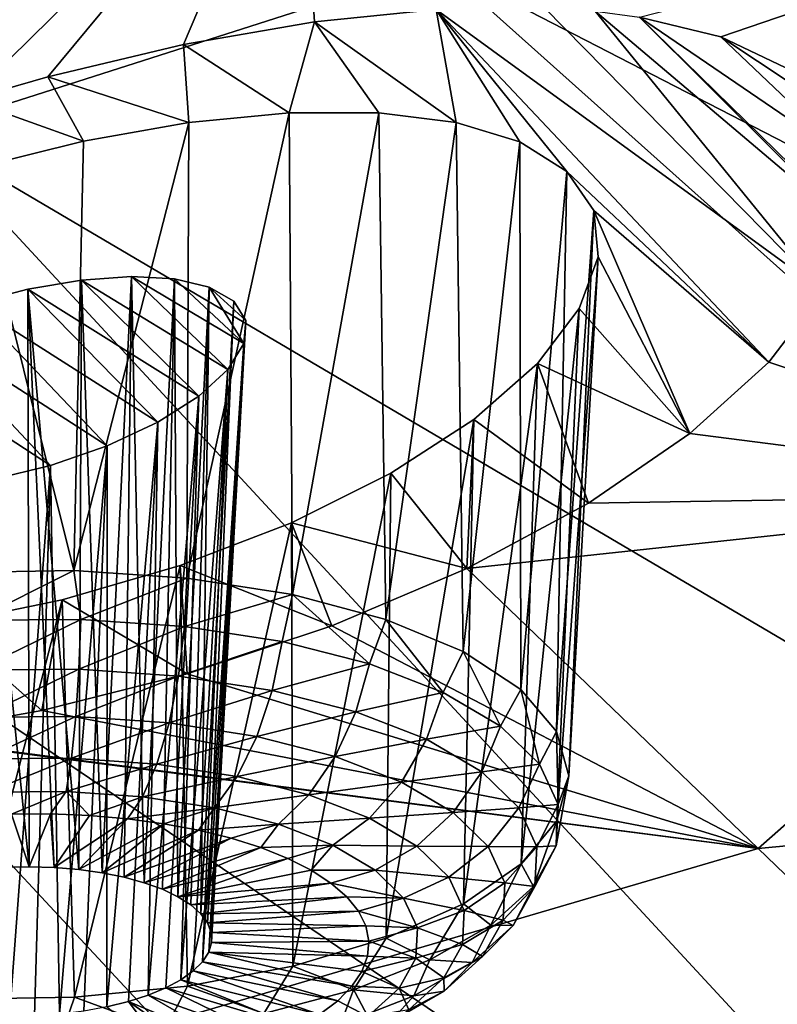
# Model space of a CAD drawing. Header units: metres. Extents: x -92 to 264, y -100 to 50.
# Tile 562 of 721: x 215.61 to 217.57, y 0.45 to 3. Entities that reach past the tile are written whole.
import ezdxf

# ---------------------------------------------------------------- set-up
doc = ezdxf.new("R2010")
doc.units = ezdxf.units.M
doc.layers.add('solid_21062050_01', color=7, linetype='CONTINUOUS')

msp = doc.modelspace()

# ---------------------------------------------------------------- linework, layer by layer
at = {"layer": 'solid_21062050_01'}
for points in [[(210.470001, 5.687558, 188.919159), (215.348007, 2.713159, 194.25322), (216.699539, 3.146398, 193.048843)], [(214.791412, 3.390008, 120.634903), (216.329437, 3.640044, 121.281319), (215.472366, 2.796912, 122.599754)], [(215.680237, 2.856294, 122.610054), (215.472366, 2.796912, 122.599754), (216.329437, 3.640044, 121.281319)], [(216.031693, 2.940575, 122.669144), (215.680237, 2.856294, 122.610054), (216.329437, 3.640044, 121.281319)], [(216.372162, 2.999518, 122.782043), (216.031693, 2.940575, 122.669144), (216.329437, 3.640044, 121.281319)], [(216.688232, 3.031112, 122.940735), (216.372162, 2.999518, 122.782043), (216.329437, 3.640044, 121.281319)], [(217.944687, 3.614853, 191.746658), (216.699539, 3.146398, 193.048843), (222.531616, 0.142606, 197.301392)], [(217.427109, 2.960301, 123.628716), (217.216278, 3.011636, 123.365555), (218.644424, 3.375897, 123.606514)], [(217.596191, 2.879444, 123.924416), (217.427109, 2.960301, 123.628716), (218.644424, 3.375897, 123.606514)], [(216.699539, 3.146398, 193.048843), (215.348007, 2.713159, 194.25322), (220.725784, -0.453374, 198.958267)], [(216.699539, 3.146398, 193.048843), (220.725784, -0.453374, 198.958267), (222.531616, 0.142606, 197.301392)], [(216.740341, 2.737685, 123.642532), (216.372162, 2.999518, 122.782043), (216.688232, 3.031112, 122.940735)], [(217.69252, 2.299803, 125.255157), (216.688232, 3.031112, 122.940735), (216.96933, 3.035074, 123.135773)], [(217.551422, 2.116142, 125.567268), (216.688232, 3.031112, 122.940735), (217.69252, 2.299803, 125.255157)], [(217.027084, 2.610939, 124.125992), (216.688232, 3.031112, 122.940735), (217.551422, 2.116142, 125.567268)], [(216.905045, 2.687343, 123.870682), (216.688232, 3.031112, 122.940735), (217.027084, 2.610939, 124.125992)], [(216.740341, 2.737685, 123.642532), (216.688232, 3.031112, 122.940735), (216.905045, 2.687343, 123.870682)], [(217.69252, 2.299803, 125.255157), (216.96933, 3.035074, 123.135773), (217.100647, 3.02646, 123.24968)], [(217.764511, 2.465484, 124.94088), (217.100647, 3.02646, 123.24968), (217.216278, 3.011636, 123.365555)], [(217.69252, 2.299803, 125.255157), (217.100647, 3.02646, 123.24968), (217.764511, 2.465484, 124.94088)], [(216.306686, 2.762725, 123.279922), (216.031693, 2.940575, 122.669144), (216.372162, 2.999518, 122.782043)], [(216.306686, 2.762725, 123.279922), (216.372162, 2.999518, 122.782043), (216.539368, 2.762679, 123.444603)], [(216.539368, 2.762679, 123.444603), (216.372162, 2.999518, 122.782043), (216.740341, 2.737685, 123.642532)], [(217.773346, 2.631658, 124.585365), (217.216278, 3.011636, 123.365555), (217.427109, 2.960301, 123.628716)], [(217.76651, 2.473438, 124.924881), (217.216278, 3.011636, 123.365555), (217.773346, 2.631658, 124.585365)], [(217.764511, 2.465484, 124.94088), (217.216278, 3.011636, 123.365555), (217.76651, 2.473438, 124.924881)], [(216.046204, 2.737753, 123.152695), (215.680237, 2.856294, 122.610054), (216.031693, 2.940575, 122.669144)], [(216.306686, 2.762725, 123.279922), (216.046204, 2.737753, 123.152695), (216.031693, 2.940575, 122.669144)], [(217.715164, 2.768669, 124.247993), (217.427109, 2.960301, 123.628716), (217.596191, 2.879444, 123.924416)], [(217.773346, 2.631658, 124.585365), (217.427109, 2.960301, 123.628716), (217.715164, 2.768669, 124.247993)], [(215.772797, 2.68965, 123.070908), (215.472366, 2.796912, 122.599754), (215.680237, 2.856294, 122.610054)], [(215.772797, 2.68965, 123.070908), (215.680237, 2.856294, 122.610054), (216.046204, 2.737753, 123.152695)], [(215.485764, 2.618471, 123.036049), (215.472366, 2.796912, 122.599754), (215.772797, 2.68965, 123.070908)], [(216.306686, 2.762725, 123.279922), (216.040802, 1.555351, 122.744659), (216.046204, 2.737753, 123.152695)], [(216.306686, 2.762725, 123.279922), (216.314774, 1.512405, 122.85878), (216.040802, 1.555351, 122.744659)], [(216.306686, 2.762725, 123.279922), (216.539368, 2.762679, 123.444603), (216.314774, 1.512405, 122.85878)], [(216.539368, 2.762679, 123.444603), (216.557404, 1.447879, 123.022736), (216.314774, 1.512405, 122.85878)], [(216.539368, 2.762679, 123.444603), (216.740341, 2.737685, 123.642532), (216.557404, 1.447879, 123.022736)], [(216.046204, 2.737753, 123.152695), (216.040802, 1.555351, 122.744659), (215.747498, 1.57484, 122.685356)], [(215.772797, 2.68965, 123.070908), (216.046204, 2.737753, 123.152695), (215.747498, 1.57484, 122.685356)], [(216.740341, 2.737685, 123.642532), (216.758133, 1.364593, 123.229362), (216.557404, 1.447879, 123.022736)], [(216.740341, 2.737685, 123.642532), (216.905045, 2.687343, 123.870682), (216.758133, 1.364593, 123.229362)], [(215.348007, 2.713159, 194.25322), (213.898712, 2.317898, 195.352097), (218.782837, -0.997569, 200.471298)], [(215.348007, 2.713159, 194.25322), (218.782837, -0.997569, 200.471298), (220.725784, -0.453374, 198.958267)], [(215.485764, 2.618471, 123.036049), (215.772797, 2.68965, 123.070908), (215.747498, 1.57484, 122.685356)], [(216.905045, 2.687343, 123.870682), (216.908173, 1.266187, 123.469635), (216.758133, 1.364593, 123.229362)], [(216.905045, 2.687343, 123.870682), (217.027084, 2.610939, 124.125992), (216.908173, 1.266187, 123.469635)], [(215.485764, 2.618471, 123.036049), (215.747498, 1.57484, 122.685356), (215.447678, 1.570019, 122.683479)], [(217.027084, 2.610939, 124.125992), (217.000946, 1.156961, 123.73304), (216.908173, 1.266187, 123.469635)], [(217.027084, 2.610939, 124.125992), (217.097305, 2.509712, 124.399879), (217.000946, 1.156961, 123.73304)], [(217.027084, 2.610939, 124.125992), (217.551422, 2.116142, 125.567268), (217.097305, 2.509712, 124.399879)], [(217.097305, 2.509712, 124.399879), (217.032425, 1.04169, 124.008072), (217.000946, 1.156961, 123.73304)], [(217.097305, 2.509712, 124.399879), (217.108643, 2.389117, 124.676758), (217.032425, 1.04169, 124.008072)], [(217.097305, 2.509712, 124.399879), (217.551422, 2.116142, 125.567268), (217.346329, 1.930397, 125.848404)], [(217.097305, 2.509712, 124.399879), (217.346329, 1.930397, 125.848404), (217.108643, 2.389117, 124.676758)], [(217.108643, 2.389117, 124.676758), (217.001221, 0.925411, 124.282715), (217.032425, 1.04169, 124.008072)], [(217.108643, 2.389117, 124.676758), (217.059601, 2.254608, 124.945251), (217.001221, 0.925411, 124.282715)], [(217.108643, 2.389117, 124.676758), (217.346329, 1.930397, 125.848404), (217.059601, 2.254608, 124.945251)], [(215.628113, 2.305049, 123.880699), (215.760132, 0.798865, 123.390419), (215.767105, 2.328804, 123.918388)], [(215.628113, 2.305049, 123.880699), (215.767105, 2.328804, 123.918388), (216.071732, 2.027267, 124.824966)], [(215.767105, 2.328804, 123.918388), (215.760132, 0.798865, 123.390419), (215.820877, 0.790432, 123.413139)], [(215.896744, 2.337959, 123.98436), (215.767105, 2.328804, 123.918388), (215.820877, 0.790432, 123.413139)], [(216.147522, 2.096808, 124.712448), (215.767105, 2.328804, 123.918388), (215.896744, 2.337959, 123.98436)], [(216.071732, 2.027267, 124.824966), (215.767105, 2.328804, 123.918388), (216.147522, 2.096808, 124.712448)], [(215.896744, 2.337959, 123.98436), (215.820877, 0.790432, 123.413139), (215.87796, 0.778942, 123.442947)], [(215.896744, 2.337959, 123.98436), (215.87796, 0.778942, 123.442947), (215.930374, 0.764593, 123.47934)], [(216.008698, 2.33187, 124.073975), (215.896744, 2.337959, 123.98436), (215.930374, 0.764593, 123.47934)], [(216.188782, 2.163798, 124.584114), (215.896744, 2.337959, 123.98436), (216.008698, 2.33187, 124.073975)], [(216.147522, 2.096808, 124.712448), (215.896744, 2.337959, 123.98436), (216.188782, 2.163798, 124.584114)], [(216.008698, 2.33187, 124.073975), (215.930374, 0.764593, 123.47934), (215.977234, 0.747629, 123.52169)], [(216.008698, 2.33187, 124.073975), (215.977234, 0.747629, 123.52169), (216.017731, 0.728341, 123.569283)], [(216.098862, 2.310666, 124.183838), (216.008698, 2.33187, 124.073975), (216.017731, 0.728341, 123.569283)], [(216.188782, 2.163798, 124.584114), (216.008698, 2.33187, 124.073975), (216.098862, 2.310666, 124.183838)], [(213.898712, 2.317898, 195.352097), (212.360947, 1.963133, 196.338501), (216.715683, -1.486378, 201.83049)], [(213.898712, 2.317898, 195.352097), (216.715683, -1.486378, 201.83049), (218.782837, -0.997569, 200.471298)], [(215.628113, 2.305049, 123.880699), (215.482788, 2.266907, 123.873489), (215.63179, 0.806037, 123.367691)], [(215.628113, 2.305049, 123.880699), (215.96524, 1.959571, 124.914459), (215.482788, 2.266907, 123.873489)], [(215.628113, 2.305049, 123.880699), (215.63179, 0.806037, 123.367691), (215.696732, 0.804097, 123.375183)], [(215.628113, 2.305049, 123.880699), (215.696732, 0.804097, 123.375183), (215.760132, 0.798865, 123.390419)], [(215.628113, 2.305049, 123.880699), (216.071732, 2.027267, 124.824966), (215.96524, 1.959571, 124.914459)], [(216.098862, 2.310666, 124.183838), (216.017731, 0.728341, 123.569283), (216.051193, 0.70706, 123.621284)], [(216.098862, 2.310666, 124.183838), (216.051193, 0.70706, 123.621284), (216.077042, 0.684148, 123.676819)], [(216.162552, 2.274357, 124.310631), (216.098862, 2.310666, 124.183838), (216.077042, 0.684148, 123.676819)], [(216.193741, 2.224212, 124.447479), (216.098862, 2.310666, 124.183838), (216.162552, 2.274357, 124.310631)], [(216.188782, 2.163798, 124.584114), (216.098862, 2.310666, 124.183838), (216.193741, 2.224212, 124.447479)], [(217.551422, 2.116142, 125.567268), (217.69252, 2.299803, 125.255157), (218.568726, 1.773753, 126.927856)], [(215.482788, 2.266907, 123.873489), (215.834213, 1.898214, 124.974655), (215.340515, 2.215979, 123.899765)], [(215.482788, 2.266907, 123.873489), (215.566406, 0.804652, 123.368073), (215.63179, 0.806037, 123.367691)], [(215.482788, 2.266907, 123.873489), (215.96524, 1.959571, 124.914459), (215.834213, 1.898214, 124.974655)], [(216.162552, 2.274357, 124.310631), (216.077042, 0.684148, 123.676819), (216.094818, 0.659998, 123.73494)], [(216.193741, 2.224212, 124.447479), (216.162552, 2.274357, 124.310631), (216.094818, 0.659998, 123.73494)], [(217.059601, 2.254608, 124.945251), (216.908707, 0.813206, 124.54496), (217.001221, 0.925411, 124.282715)], [(217.059601, 2.254608, 124.945251), (216.950989, 2.111876, 125.195221), (216.908707, 0.813206, 124.54496)], [(217.059601, 2.254608, 124.945251), (217.346329, 1.930397, 125.848404), (216.950989, 2.111876, 125.195221)], [(216.193741, 2.224212, 124.447479), (216.094818, 0.659998, 123.73494), (216.104233, 0.635022, 123.794647)], [(216.193741, 2.224212, 124.447479), (216.104233, 0.635022, 123.794647), (216.105118, 0.609648, 123.854919)], [(216.188782, 2.163798, 124.584114), (216.193741, 2.224212, 124.447479), (216.105118, 0.609648, 123.854919)], [(215.340515, 2.215979, 123.899765), (215.687195, 1.847469, 125.001038), (215.213257, 2.156219, 123.958481)], [(215.340515, 2.215979, 123.899765), (215.834213, 1.898214, 124.974655), (215.687195, 1.847469, 125.001038)], [(215.213257, 2.156219, 123.958481), (215.687195, 1.847469, 125.001038), (215.536438, 1.811117, 124.992096)], [(216.188782, 2.163798, 124.584114), (216.097458, 0.584309, 123.914734), (216.08139, 0.559438, 123.973053)], [(216.147522, 2.096808, 124.712448), (216.188782, 2.163798, 124.584114), (216.08139, 0.559438, 123.973053)], [(216.188782, 2.163798, 124.584114), (216.105118, 0.609648, 123.854919), (216.097458, 0.584309, 123.914734)], [(216.147522, 2.096808, 124.712448), (216.05719, 0.535464, 124.028893), (216.025253, 0.512796, 124.081284)], [(216.071732, 2.027267, 124.824966), (216.147522, 2.096808, 124.712448), (216.025253, 0.512796, 124.081284)], [(216.147522, 2.096808, 124.712448), (216.08139, 0.559438, 123.973053), (216.05719, 0.535464, 124.028893)], [(216.950989, 2.111876, 125.195221), (216.758911, 0.709979, 124.783348), (216.908707, 0.813206, 124.54496)], [(216.950989, 2.111876, 125.195221), (216.785934, 1.967283, 125.416374), (216.758911, 0.709979, 124.783348)], [(216.950989, 2.111876, 125.195221), (217.083374, 1.750008, 126.088081), (216.785934, 1.967283, 125.416374)], [(216.950989, 2.111876, 125.195221), (217.346329, 1.930397, 125.848404), (217.083374, 1.750008, 126.088081)], [(217.346329, 1.930397, 125.848404), (217.551422, 2.116142, 125.567268), (218.568726, 1.773753, 126.927856)], [(216.071732, 2.027267, 124.824966), (215.986145, 0.491823, 124.129333), (215.940536, 0.472904, 124.172218)], [(215.96524, 1.959571, 124.914459), (216.071732, 2.027267, 124.824966), (215.940536, 0.472904, 124.172218)], [(216.071732, 2.027267, 124.824966), (216.025253, 0.512796, 124.081284), (215.986145, 0.491823, 124.129333)], [(212.360947, 1.963133, 196.338501), (214.53804, -1.916564, 203.026855), (216.715683, -1.486378, 201.83049)], [(215.96524, 1.959571, 124.914459), (215.889206, 0.45636, 124.209206), (215.833023, 0.442476, 124.23967)], [(215.834213, 1.898214, 124.974655), (215.96524, 1.959571, 124.914459), (215.833023, 0.442476, 124.23967)], [(215.96524, 1.959571, 124.914459), (215.940536, 0.472904, 124.172218), (215.889206, 0.45636, 124.209206)], [(216.785934, 1.967283, 125.416374), (216.558395, 0.620242, 124.987457), (216.758911, 0.709979, 124.783348)], [(216.785934, 1.967283, 125.416374), (216.570236, 1.827499, 125.598846), (216.558395, 0.620242, 124.987457)], [(216.785934, 1.967283, 125.416374), (216.767502, 1.580357, 126.278702), (216.570236, 1.827499, 125.598846)], [(216.785934, 1.967283, 125.416374), (217.083374, 1.750008, 126.088081), (216.767502, 1.580357, 126.278702)], [(217.083374, 1.750008, 126.088081), (217.346329, 1.930397, 125.848404), (218.568726, 1.773753, 126.927856)], [(215.687195, 1.847469, 125.001038), (215.834213, 1.898214, 124.974655), (215.710037, 0.423584, 124.279045)], [(215.834213, 1.898214, 124.974655), (215.772964, 0.431488, 124.263084), (215.710037, 0.423584, 124.279045)], [(215.834213, 1.898214, 124.974655), (215.833023, 0.442476, 124.23967), (215.772964, 0.431488, 124.263084)], [(215.536438, 1.811117, 124.992096), (215.687195, 1.847469, 125.001038), (215.579941, 0.417516, 124.287674)], [(215.687195, 1.847469, 125.001038), (215.645325, 0.4189, 124.287292), (215.579941, 0.417516, 124.287674)], [(215.687195, 1.847469, 125.001038), (215.710037, 0.423584, 124.279045), (215.645325, 0.4189, 124.287292)], [(216.570236, 1.827499, 125.598846), (216.767502, 1.580357, 126.278702), (216.312469, 1.699051, 125.734024)], [(216.570236, 1.827499, 125.598846), (216.312469, 1.699051, 125.734024), (216.315903, 0.547917, 125.148369)], [(216.570236, 1.827499, 125.598846), (216.315903, 0.547917, 125.148369), (216.558395, 0.620242, 124.987457)], [(216.767502, 1.580357, 126.278702), (218.568726, 1.773753, 126.927856), (217.523712, 0.853665, 128.318909)], [(217.083374, 1.750008, 126.088081), (218.568726, 1.773753, 126.927856), (216.767502, 1.580357, 126.278702)], [(217.523712, 0.853665, 128.318909), (218.568726, 1.773753, 126.927856), (219.420197, 1.032381, 128.956696)], [(216.312469, 1.699051, 125.734024), (216.417068, 1.431393, 126.409294), (216.02359, 1.587837, 125.815285)], [(216.312469, 1.699051, 125.734024), (216.02359, 1.587837, 125.815285), (216.042053, 0.496164, 125.259048)], [(216.312469, 1.699051, 125.734024), (216.042053, 0.496164, 125.259048), (216.315903, 0.547917, 125.148369)], [(216.312469, 1.699051, 125.734024), (216.767502, 1.580357, 126.278702), (216.417068, 1.431393, 126.409294)], [(216.02359, 1.587837, 125.815285), (216.041733, 1.30638, 126.477348), (215.717102, 1.498867, 125.838539)], [(216.02359, 1.587837, 125.815285), (215.717102, 1.498867, 125.838539), (215.74881, 0.467245, 125.314667)], [(216.02359, 1.587837, 125.815285), (215.74881, 0.467245, 125.314667), (216.042053, 0.496164, 125.259048)], [(216.02359, 1.587837, 125.815285), (216.417068, 1.431393, 126.409294), (216.041733, 1.30638, 126.477348)], [(215.489258, 1.445737, 122.654938), (215.447678, 1.570019, 122.683479), (215.747498, 1.57484, 122.685356)], [(215.765366, 1.44807, 122.661667), (215.489258, 1.445737, 122.654938), (215.747498, 1.57484, 122.685356)], [(215.765366, 1.44807, 122.661667), (215.747498, 1.57484, 122.685356), (216.040802, 1.555351, 122.744659)], [(216.417068, 1.431393, 126.409294), (216.767502, 1.580357, 126.278702), (217.523712, 0.853665, 128.318909)], [(215.765366, 1.44807, 122.661667), (216.040802, 1.555351, 122.744659), (216.035126, 1.429428, 122.717911)], [(216.035126, 1.429428, 122.717911), (216.040802, 1.555351, 122.744659), (216.314774, 1.512405, 122.85878)], [(216.288177, 1.390527, 122.821503), (216.035126, 1.429428, 122.717911), (216.314774, 1.512405, 122.85878)], [(216.514816, 1.332861, 122.96846), (216.288177, 1.390527, 122.821503), (216.314774, 1.512405, 122.85878)], [(216.514816, 1.332861, 122.96846), (216.314774, 1.512405, 122.85878), (216.557404, 1.447879, 123.022736)], [(215.717102, 1.498867, 125.838539), (215.664246, 1.211549, 126.480064), (215.410095, 1.435973, 125.803589)], [(215.717102, 1.498867, 125.838539), (215.410095, 1.435973, 125.803589), (215.44899, 0.462425, 125.31279)], [(215.717102, 1.498867, 125.838539), (215.44899, 0.462425, 125.31279), (215.74881, 0.467245, 125.314667)], [(215.717102, 1.498867, 125.838539), (216.041733, 1.30638, 126.477348), (215.664246, 1.211549, 126.480064)], [(215.410095, 1.435973, 125.803589), (215.664246, 1.211549, 126.480064), (215.285233, 1.144329, 126.421494)], [(215.495773, 1.316621, 122.662498), (215.489258, 1.445737, 122.654938), (215.765366, 1.44807, 122.661667)], [(215.495773, 1.316621, 122.662498), (215.765366, 1.44807, 122.661667), (215.760651, 1.31886, 122.668953)], [(215.760651, 1.31886, 122.668953), (215.765366, 1.44807, 122.661667), (216.035126, 1.429428, 122.717911)], [(216.041733, 1.30638, 126.477348), (216.417068, 1.431393, 126.409294), (217.523712, 0.853665, 128.318909)], [(216.706299, 1.258646, 123.153145), (216.514816, 1.332861, 122.96846), (216.557404, 1.447879, 123.022736)], [(216.706299, 1.258646, 123.153145), (216.557404, 1.447879, 123.022736), (216.758133, 1.364593, 123.229362)], [(215.760651, 1.31886, 122.668953), (216.035126, 1.429428, 122.717911), (216.019455, 1.300976, 122.722908)], [(216.019455, 1.300976, 122.722908), (216.035126, 1.429428, 122.717911), (216.288177, 1.390527, 122.821503)], [(216.262238, 1.263655, 122.822289), (216.019455, 1.300976, 122.722908), (216.288177, 1.390527, 122.821503)], [(216.262238, 1.263655, 122.822289), (216.288177, 1.390527, 122.821503), (216.514816, 1.332861, 122.96846)], [(216.855301, 1.170735, 123.368454), (216.706299, 1.258646, 123.153145), (216.758133, 1.364593, 123.229362)], [(216.855301, 1.170735, 123.368454), (216.758133, 1.364593, 123.229362), (216.908173, 1.266187, 123.469635)], [(216.262238, 1.263655, 122.822289), (216.514816, 1.332861, 122.96846), (216.479645, 1.208333, 122.96328)], [(216.479645, 1.208333, 122.96328), (216.514816, 1.332861, 122.96846), (216.706299, 1.258646, 123.153145)], [(215.495773, 1.316621, 122.662498), (215.760651, 1.31886, 122.668953), (215.504181, 1.193883, 122.702934)], [(215.760651, 1.31886, 122.668953), (215.752365, 1.19598, 122.708984), (215.504181, 1.193883, 122.702934)], [(215.664246, 1.211549, 126.480064), (216.041733, 1.30638, 126.477348), (217.523712, 0.853665, 128.318909)], [(215.760651, 1.31886, 122.668953), (216.019455, 1.300976, 122.722908), (215.752365, 1.19598, 122.708984)], [(215.752365, 1.19598, 122.708984), (216.019455, 1.300976, 122.722908), (215.994858, 1.179223, 122.759544)], [(216.262238, 1.263655, 122.822289), (215.994858, 1.179223, 122.759544), (216.019455, 1.300976, 122.722908)], [(216.262238, 1.263655, 122.822289), (216.222336, 1.144255, 122.852661), (215.994858, 1.179223, 122.759544)], [(216.262238, 1.263655, 122.822289), (216.479645, 1.208333, 122.96328), (216.222336, 1.144255, 122.852661)], [(216.479645, 1.208333, 122.96328), (216.706299, 1.258646, 123.153145), (216.663361, 1.137136, 123.140457)], [(216.663361, 1.137136, 123.140457), (216.706299, 1.258646, 123.153145), (216.855301, 1.170735, 123.368454)], [(216.95607, 1.072506, 123.60611), (216.855301, 1.170735, 123.368454), (216.908173, 1.266187, 123.469635)], [(216.95607, 1.072506, 123.60611), (216.908173, 1.266187, 123.469635), (217.000946, 1.156961, 123.73304)], [(215.285233, 1.144329, 126.421494), (215.664246, 1.211549, 126.480064), (217.523712, 0.853665, 128.318909)], [(216.479645, 1.208333, 122.96328), (216.426041, 1.09242, 122.984764), (216.222336, 1.144255, 122.852661)], [(216.479645, 1.208333, 122.96328), (216.663361, 1.137136, 123.140457), (216.426041, 1.09242, 122.984764)], [(215.504181, 1.193883, 122.702934), (215.752365, 1.19598, 122.708984), (215.513901, 1.085755, 122.773537)], [(215.752365, 1.19598, 122.708984), (215.741043, 1.087675, 122.779076), (215.513901, 1.085755, 122.773537)], [(215.752365, 1.19598, 122.708984), (215.994858, 1.179223, 122.759544), (215.741043, 1.087675, 122.779076)], [(215.741043, 1.087675, 122.779076), (215.994858, 1.179223, 122.759544), (215.962982, 1.072338, 122.82534)], [(216.222336, 1.144255, 122.852661), (215.962982, 1.072338, 122.82534), (215.994858, 1.179223, 122.759544)], [(216.663361, 1.137136, 123.140457), (216.855301, 1.170735, 123.368454), (216.80629, 1.052799, 123.347008)], [(216.80629, 1.052799, 123.347008), (216.855301, 1.170735, 123.368454), (216.95607, 1.072506, 123.60611)], [(217.00473, 0.967734, 123.856987), (216.95607, 1.072506, 123.60611), (217.000946, 1.156961, 123.73304)], [(217.00473, 0.967734, 123.856987), (217.000946, 1.156961, 123.73304), (217.032425, 1.04169, 124.008072)], [(214.325623, 0.07019, 128.472168), (215.275375, 1.14297, 126.419083), (215.969879, 0.397511, 128.52536)], [(215.275375, 1.14297, 126.419083), (215.285233, 1.144329, 126.421494), (217.523712, 0.853665, 128.318909)], [(215.969879, 0.397511, 128.52536), (215.275375, 1.14297, 126.419083), (217.523712, 0.853665, 128.318909)], [(216.222336, 1.144255, 122.852661), (216.171173, 1.040335, 122.910568), (215.962982, 1.072338, 122.82534)], [(216.222336, 1.144255, 122.852661), (216.426041, 1.09242, 122.984764), (216.171173, 1.040335, 122.910568)], [(216.663361, 1.137136, 123.140457), (216.598175, 1.025709, 123.150772), (216.426041, 1.09242, 122.984764)], [(216.663361, 1.137136, 123.140457), (216.80629, 1.052799, 123.347008), (216.598175, 1.025709, 123.150772)], [(215.513901, 1.085755, 122.773537), (215.741043, 1.087675, 122.779076), (215.524292, 0.999491, 122.86956)], [(215.741043, 1.087675, 122.779076), (215.727448, 1.001209, 122.874519), (215.524292, 0.999491, 122.86956)], [(215.741043, 1.087675, 122.779076), (215.962982, 1.072338, 122.82534), (215.727448, 1.001209, 122.874519)], [(216.426041, 1.09242, 122.984764), (216.357605, 0.992894, 123.031464), (216.171173, 1.040335, 122.910568)], [(216.426041, 1.09242, 122.984764), (216.598175, 1.025709, 123.150772), (216.357605, 0.992894, 123.031464)], [(215.727448, 1.001209, 122.874519), (215.962982, 1.072338, 122.82534), (215.925949, 0.987491, 122.915901)], [(216.171173, 1.040335, 122.910568), (215.925949, 0.987491, 122.915901), (215.962982, 1.072338, 122.82534)], [(216.80629, 1.052799, 123.347008), (216.732101, 0.946687, 123.344307), (216.598175, 1.025709, 123.150772)], [(216.80629, 1.052799, 123.347008), (216.902969, 0.958563, 123.575005), (216.732101, 0.946687, 123.344307)], [(216.80629, 1.052799, 123.347008), (216.95607, 1.072506, 123.60611), (216.902969, 0.958563, 123.575005)], [(216.902969, 0.958563, 123.575005), (216.95607, 1.072506, 123.60611), (217.00473, 0.967734, 123.856987)], [(216.171173, 1.040335, 122.910568), (216.112167, 0.958866, 122.992126), (215.925949, 0.987491, 122.915901)], [(216.171173, 1.040335, 122.910568), (216.357605, 0.992894, 123.031464), (216.112167, 0.958866, 122.992126)], [(216.598175, 1.025709, 123.150772), (216.515152, 0.931839, 123.183403), (216.357605, 0.992894, 123.031464)], [(216.598175, 1.025709, 123.150772), (216.732101, 0.946687, 123.344307), (216.515152, 0.931839, 123.183403)], [(216.999435, 0.860446, 124.111435), (217.032425, 1.04169, 124.008072), (217.001221, 0.925411, 124.282715)], [(216.999435, 0.860446, 124.111435), (217.00473, 0.967734, 123.856987), (217.032425, 1.04169, 124.008072)], [(217.523712, 0.853665, 128.318909), (219.420197, 1.032381, 128.956696), (218.332779, 0.07582, 130.403107)], [(215.524292, 0.999491, 122.86956), (215.727448, 1.001209, 122.874519), (215.58548, 0.942737, 122.982407)], [(215.727448, 1.001209, 122.874519), (215.687195, 0.943042, 122.986198), (215.58548, 0.942737, 122.982407)], [(215.727448, 1.001209, 122.874519), (215.787903, 0.938918, 123.000465), (215.687195, 0.943042, 122.986198)], [(215.727448, 1.001209, 122.874519), (215.925949, 0.987491, 122.915901), (215.787903, 0.938918, 123.000465)], [(215.787903, 0.938918, 123.000465), (215.925949, 0.987491, 122.915901), (215.886307, 0.930415, 123.025024)], [(215.925949, 0.987491, 122.915901), (216.112167, 0.958866, 122.992126), (215.886307, 0.930415, 123.025024)], [(216.357605, 0.992894, 123.031464), (216.278931, 0.916434, 123.100266), (216.112167, 0.958866, 122.992126)], [(216.357605, 0.992894, 123.031464), (216.515152, 0.931839, 123.183403), (216.278931, 0.916434, 123.100266)], [(216.112167, 0.958866, 122.992126), (215.981201, 0.917641, 123.059563), (215.886307, 0.930415, 123.025024)], [(216.112167, 0.958866, 122.992126), (216.071381, 0.900757, 123.103653), (215.981201, 0.917641, 123.059563)], [(216.112167, 0.958866, 122.992126), (216.278931, 0.916434, 123.100266), (216.071381, 0.900757, 123.103653)], [(216.732101, 0.946687, 123.344307), (216.637726, 0.859517, 123.360535), (216.515152, 0.931839, 123.183403)], [(216.732101, 0.946687, 123.344307), (216.822678, 0.858389, 123.557938), (216.637726, 0.859517, 123.360535)], [(216.902969, 0.958563, 123.575005), (216.822678, 0.858389, 123.557938), (216.732101, 0.946687, 123.344307)], [(216.902969, 0.958563, 123.575005), (216.949661, 0.85805, 123.815681), (216.822678, 0.858389, 123.557938)], [(216.902969, 0.958563, 123.575005), (217.00473, 0.967734, 123.856987), (216.949661, 0.85805, 123.815681)], [(216.949661, 0.85805, 123.815681), (217.00473, 0.967734, 123.856987), (216.999435, 0.860446, 124.111435)], [(215.63179, 0.806037, 123.367691), (215.566406, 0.804652, 123.368073), (215.58548, 0.942737, 122.982407)], [(215.63179, 0.806037, 123.367691), (215.58548, 0.942737, 122.982407), (215.687195, 0.943042, 122.986198)], [(215.696732, 0.804097, 123.375183), (215.63179, 0.806037, 123.367691), (215.687195, 0.943042, 122.986198)], [(215.696732, 0.804097, 123.375183), (215.687195, 0.943042, 122.986198), (215.787903, 0.938918, 123.000465)], [(215.696732, 0.804097, 123.375183), (215.787903, 0.938918, 123.000465), (215.886307, 0.930415, 123.025024)], [(215.760132, 0.798865, 123.390419), (215.696732, 0.804097, 123.375183), (215.886307, 0.930415, 123.025024)], [(215.760132, 0.798865, 123.390419), (215.886307, 0.930415, 123.025024), (215.981201, 0.917641, 123.059563)], [(216.515152, 0.931839, 123.183403), (216.41983, 0.861825, 123.23616), (216.278931, 0.916434, 123.100266)], [(216.515152, 0.931839, 123.183403), (216.637726, 0.859517, 123.360535), (216.41983, 0.861825, 123.23616)], [(216.940384, 0.754763, 124.35968), (217.001221, 0.925411, 124.282715), (216.908707, 0.813206, 124.54496)], [(216.940384, 0.754763, 124.35968), (216.999435, 0.860446, 124.111435), (217.001221, 0.925411, 124.282715)], [(215.820877, 0.790432, 123.413139), (215.760132, 0.798865, 123.390419), (215.981201, 0.917641, 123.059563)], [(215.820877, 0.790432, 123.413139), (215.981201, 0.917641, 123.059563), (216.071381, 0.900757, 123.103653)], [(215.87796, 0.778942, 123.442947), (215.820877, 0.790432, 123.413139), (216.071381, 0.900757, 123.103653)], [(215.87796, 0.778942, 123.442947), (216.071381, 0.900757, 123.103653), (216.155716, 0.879974, 123.156738)], [(216.278931, 0.916434, 123.100266), (216.155716, 0.879974, 123.156738), (216.071381, 0.900757, 123.103653)], [(216.278931, 0.916434, 123.100266), (216.233139, 0.855555, 123.218147), (216.155716, 0.879974, 123.156738)], [(216.278931, 0.916434, 123.100266), (216.41983, 0.861825, 123.23616), (216.233139, 0.855555, 123.218147)], [(215.930374, 0.764593, 123.47934), (215.87796, 0.778942, 123.442947), (216.155716, 0.879974, 123.156738)], [(215.930374, 0.764593, 123.47934), (216.155716, 0.879974, 123.156738), (216.233139, 0.855555, 123.218147)], [(215.977234, 0.747629, 123.52169), (215.930374, 0.764593, 123.47934), (216.233139, 0.855555, 123.218147)], [(215.969879, 0.397511, 128.52536), (217.523712, 0.853665, 128.318909), (218.332779, 0.07582, 130.403107)], [(215.977234, 0.747629, 123.52169), (216.233139, 0.855555, 123.218147), (216.302673, 0.827806, 123.287109)], [(216.41983, 0.861825, 123.23616), (216.302673, 0.827806, 123.287109), (216.233139, 0.855555, 123.218147)], [(216.41983, 0.861825, 123.23616), (216.363449, 0.797076, 123.362755), (216.302673, 0.827806, 123.287109)], [(216.41983, 0.861825, 123.23616), (216.529465, 0.797138, 123.394592), (216.363449, 0.797076, 123.362755)], [(216.637726, 0.859517, 123.360535), (216.529465, 0.797138, 123.394592), (216.41983, 0.861825, 123.23616)], [(216.637726, 0.859517, 123.360535), (216.720612, 0.778706, 123.556046), (216.529465, 0.797138, 123.394592)], [(216.822678, 0.858389, 123.557938), (216.720612, 0.778706, 123.556046), (216.637726, 0.859517, 123.360535)], [(216.822678, 0.858389, 123.557938), (216.86644, 0.764211, 123.783447), (216.720612, 0.778706, 123.556046)], [(216.949661, 0.85805, 123.815681), (216.86644, 0.764211, 123.783447), (216.822678, 0.858389, 123.557938)], [(216.949661, 0.85805, 123.815681), (216.94458, 0.755122, 124.059792), (216.86644, 0.764211, 123.783447)], [(216.94458, 0.755122, 124.059792), (216.999435, 0.860446, 124.111435), (216.940384, 0.754763, 124.35968)], [(216.949661, 0.85805, 123.815681), (216.999435, 0.860446, 124.111435), (216.94458, 0.755122, 124.059792)], [(216.017731, 0.728341, 123.569283), (215.977234, 0.747629, 123.52169), (216.302673, 0.827806, 123.287109)], [(216.017731, 0.728341, 123.569283), (216.302673, 0.827806, 123.287109), (216.363449, 0.797076, 123.362755)], [(216.017731, 0.728341, 123.569283), (216.363449, 0.797076, 123.362755), (216.414719, 0.763751, 123.444138)], [(216.529465, 0.797138, 123.394592), (216.414719, 0.763751, 123.444138), (216.363449, 0.797076, 123.362755)], [(216.529465, 0.797138, 123.394592), (216.603607, 0.724858, 123.569466), (216.414719, 0.763751, 123.444138)], [(216.720612, 0.778706, 123.556046), (216.603607, 0.724858, 123.569466), (216.529465, 0.797138, 123.394592)], [(216.829834, 0.654748, 124.592186), (216.908707, 0.813206, 124.54496), (216.758911, 0.709979, 124.783348)], [(216.829834, 0.654748, 124.592186), (216.940384, 0.754763, 124.35968), (216.908707, 0.813206, 124.54496)], [(216.720612, 0.778706, 123.556046), (216.760666, 0.692512, 123.762436), (216.603607, 0.724858, 123.569466)], [(216.86644, 0.764211, 123.783447), (216.760666, 0.692512, 123.762436), (216.720612, 0.778706, 123.556046)], [(216.051193, 0.70706, 123.621284), (216.017731, 0.728341, 123.569283), (216.414719, 0.763751, 123.444138)], [(216.051193, 0.70706, 123.621284), (216.414719, 0.763751, 123.444138), (216.455811, 0.728251, 123.530235)], [(216.603607, 0.724858, 123.569466), (216.455811, 0.728251, 123.530235), (216.414719, 0.763751, 123.444138)], [(216.86644, 0.764211, 123.783447), (216.861679, 0.66777, 124.012169), (216.760666, 0.692512, 123.762436)], [(216.887924, 0.653736, 124.297951), (216.940384, 0.754763, 124.35968), (216.829834, 0.654748, 124.592186)], [(216.94458, 0.755122, 124.059792), (216.861679, 0.66777, 124.012169), (216.86644, 0.764211, 123.783447)], [(216.94458, 0.755122, 124.059792), (216.887924, 0.653736, 124.297951), (216.861679, 0.66777, 124.012169)], [(216.94458, 0.755122, 124.059792), (216.940384, 0.754763, 124.35968), (216.887924, 0.653736, 124.297951)], [(216.077042, 0.684148, 123.676819), (216.051193, 0.70706, 123.621284), (216.455811, 0.728251, 123.530235)], [(216.077042, 0.684148, 123.676819), (216.455811, 0.728251, 123.530235), (216.486206, 0.691023, 123.619965)], [(216.603607, 0.724858, 123.569466), (216.486206, 0.691023, 123.619965), (216.455811, 0.728251, 123.530235)], [(216.603607, 0.724858, 123.569466), (216.63942, 0.647764, 123.754066), (216.486206, 0.691023, 123.619965)], [(216.760666, 0.692512, 123.762436), (216.63942, 0.647764, 123.754066), (216.603607, 0.724858, 123.569466)], [(216.094818, 0.659998, 123.73494), (216.077042, 0.684148, 123.676819), (216.486206, 0.691023, 123.619965)], [(216.094818, 0.659998, 123.73494), (216.486206, 0.691023, 123.619965), (216.505554, 0.652533, 123.712189)], [(216.63942, 0.647764, 123.754066), (216.505554, 0.652533, 123.712189), (216.486206, 0.691023, 123.619965)], [(216.672028, 0.564244, 124.800018), (216.758911, 0.709979, 124.783348), (216.558395, 0.620242, 124.987457)], [(216.760666, 0.692512, 123.762436), (216.756302, 0.604248, 123.971771), (216.63942, 0.647764, 123.754066)], [(216.672028, 0.564244, 124.800018), (216.829834, 0.654748, 124.592186), (216.758911, 0.709979, 124.783348)], [(216.861679, 0.66777, 124.012169), (216.756302, 0.604248, 123.971771), (216.760666, 0.692512, 123.762436)], [(216.861679, 0.66777, 124.012169), (216.808594, 0.572773, 124.235321), (216.756302, 0.604248, 123.971771)], [(216.887924, 0.653736, 124.297951), (216.808594, 0.572773, 124.235321), (216.861679, 0.66777, 124.012169)], [(216.104233, 0.635022, 123.794647), (216.094818, 0.659998, 123.73494), (216.505554, 0.652533, 123.712189)], [(216.104233, 0.635022, 123.794647), (216.505554, 0.652533, 123.712189), (216.51358, 0.613267, 123.805756)], [(216.63942, 0.647764, 123.754066), (216.51358, 0.613267, 123.805756), (216.505554, 0.652533, 123.712189)], [(216.63942, 0.647764, 123.754066), (216.635529, 0.568818, 123.941299), (216.51358, 0.613267, 123.805756)], [(216.756302, 0.604248, 123.971771), (216.635529, 0.568818, 123.941299), (216.63942, 0.647764, 123.754066)], [(216.78186, 0.557786, 124.521004), (216.829834, 0.654748, 124.592186), (216.672028, 0.564244, 124.800018)], [(216.887924, 0.653736, 124.297951), (216.829834, 0.654748, 124.592186), (216.78186, 0.557786, 124.521004)], [(216.887924, 0.653736, 124.297951), (216.78186, 0.557786, 124.521004), (216.808594, 0.572773, 124.235321)], [(216.105118, 0.609648, 123.854919), (216.104233, 0.635022, 123.794647), (216.51358, 0.613267, 123.805756)], [(216.473053, 0.486729, 124.975182), (216.558395, 0.620242, 124.987457), (216.315903, 0.547917, 125.148369)], [(216.473053, 0.486729, 124.975182), (216.672028, 0.564244, 124.800018), (216.558395, 0.620242, 124.987457)], [(216.097458, 0.584309, 123.914734), (216.105118, 0.609648, 123.854919), (216.510208, 0.573718, 123.89949)], [(216.105118, 0.609648, 123.854919), (216.51358, 0.613267, 123.805756), (216.510208, 0.573718, 123.89949)], [(216.635529, 0.568818, 123.941299), (216.510208, 0.573718, 123.89949), (216.51358, 0.613267, 123.805756)], [(216.756302, 0.604248, 123.971771), (216.707718, 0.517305, 124.175995), (216.635529, 0.568818, 123.941299)], [(216.808594, 0.572773, 124.235321), (216.707718, 0.517305, 124.175995), (216.756302, 0.604248, 123.971771)], [(216.08139, 0.559438, 123.973053), (216.097458, 0.584309, 123.914734), (216.469528, 0.495759, 124.082748)], [(216.097458, 0.584309, 123.914734), (216.510208, 0.573718, 123.89949), (216.495453, 0.534384, 123.99221)], [(216.097458, 0.584309, 123.914734), (216.495453, 0.534384, 123.99221), (216.469528, 0.495759, 124.082748)], [(216.630478, 0.470961, 124.720383), (216.672028, 0.564244, 124.800018), (216.473053, 0.486729, 124.975182)], [(216.635529, 0.568818, 123.941299), (216.495453, 0.534384, 123.99221), (216.510208, 0.573718, 123.89949)], [(216.635529, 0.568818, 123.941299), (216.592072, 0.491053, 124.123962), (216.495453, 0.534384, 123.99221)], [(216.707718, 0.517305, 124.175995), (216.592072, 0.491053, 124.123962), (216.635529, 0.568818, 123.941299)], [(216.78186, 0.557786, 124.521004), (216.672028, 0.564244, 124.800018), (216.630478, 0.470961, 124.720383)], [(216.808594, 0.572773, 124.235321), (216.709213, 0.48287, 124.444313), (216.707718, 0.517305, 124.175995)], [(216.78186, 0.557786, 124.521004), (216.709213, 0.48287, 124.444313), (216.808594, 0.572773, 124.235321)], [(216.24054, 0.425182, 125.110954), (216.315903, 0.547917, 125.148369), (216.042053, 0.496164, 125.259048)], [(216.05719, 0.535464, 124.028893), (216.08139, 0.559438, 123.973053), (216.432739, 0.458328, 124.169968)], [(216.08139, 0.559438, 123.973053), (216.469528, 0.495759, 124.082748), (216.432739, 0.458328, 124.169968)], [(216.24054, 0.425182, 125.110954), (216.473053, 0.486729, 124.975182), (216.315903, 0.547917, 125.148369)], [(216.78186, 0.557786, 124.521004), (216.630478, 0.470961, 124.720383), (216.709213, 0.48287, 124.444313)], [(215.986145, 0.491823, 124.129333), (216.025253, 0.512796, 124.081284), (216.328583, 0.388914, 124.330116)], [(216.025253, 0.512796, 124.081284), (216.05719, 0.535464, 124.028893), (216.385574, 0.422564, 124.252769)], [(216.025253, 0.512796, 124.081284), (216.385574, 0.422564, 124.252769), (216.328583, 0.388914, 124.330116)], [(216.05719, 0.535464, 124.028893), (216.432739, 0.458328, 124.169968), (216.385574, 0.422564, 124.252769)], [(216.592072, 0.491053, 124.123962), (216.469528, 0.495759, 124.082748), (216.495453, 0.534384, 123.99221)], [(216.707718, 0.517305, 124.175995), (216.61676, 0.435024, 124.367279), (216.592072, 0.491053, 124.123962)], [(216.709213, 0.48287, 124.444313), (216.61676, 0.435024, 124.367279), (216.707718, 0.517305, 124.175995)], [(215.983429, 0.381968, 125.20211), (216.042053, 0.496164, 125.259048), (215.74881, 0.467245, 125.314667)], [(215.940536, 0.472904, 124.172218), (215.986145, 0.491823, 124.129333), (216.262527, 0.357803, 124.401031)], [(215.983429, 0.381968, 125.20211), (216.24054, 0.425182, 125.110954), (216.042053, 0.496164, 125.259048)], [(215.986145, 0.491823, 124.129333), (216.328583, 0.388914, 124.330116), (216.262527, 0.357803, 124.401031)], [(216.43959, 0.396597, 124.888428), (216.473053, 0.486729, 124.975182), (216.24054, 0.425182, 125.110954)], [(216.510727, 0.417459, 124.295052), (216.432739, 0.458328, 124.169968), (216.469528, 0.495759, 124.082748)], [(216.630478, 0.470961, 124.720383), (216.473053, 0.486729, 124.975182), (216.43959, 0.396597, 124.888428)], [(216.592072, 0.491053, 124.123962), (216.510727, 0.417459, 124.295052), (216.469528, 0.495759, 124.082748)], [(216.61676, 0.435024, 124.367279), (216.510727, 0.417459, 124.295052), (216.592072, 0.491053, 124.123962)], [(215.435486, 0.356415, 125.238419), (215.711594, 0.358748, 125.245148), (215.44899, 0.462425, 125.31279)], [(215.711594, 0.358748, 125.245148), (215.74881, 0.467245, 125.314667), (215.44899, 0.462425, 125.31279)], [(215.711594, 0.358748, 125.245148), (215.983429, 0.381968, 125.20211), (215.74881, 0.467245, 125.314667)], [(215.889206, 0.45636, 124.209206), (215.940536, 0.472904, 124.172218), (216.188217, 0.329622, 124.46463)], [(215.940536, 0.472904, 124.172218), (216.262527, 0.357803, 124.401031), (216.188217, 0.329622, 124.46463)], [(216.630478, 0.470961, 124.720383), (216.43959, 0.396597, 124.888428), (216.567368, 0.401517, 124.631134)], [(216.709213, 0.48287, 124.444313), (216.567368, 0.401517, 124.631134), (216.61676, 0.435024, 124.367279)], [(216.630478, 0.470961, 124.720383), (216.567368, 0.401517, 124.631134), (216.709213, 0.48287, 124.444313)], [(215.833023, 0.442476, 124.23967), (215.889206, 0.45636, 124.209206), (216.018646, 0.283425, 124.566757)], [(215.889206, 0.45636, 124.209206), (216.188217, 0.329622, 124.46463), (216.106583, 0.304725, 124.520103)], [(215.889206, 0.45636, 124.209206), (216.106583, 0.304725, 124.520103), (216.018646, 0.283425, 124.566757)], [(216.510727, 0.417459, 124.295052), (216.385574, 0.422564, 124.252769), (216.432739, 0.458328, 124.169968)]]:
    msp.add_3dface(points, dxfattribs=at)

doc.saveas('drawing.dxf')
